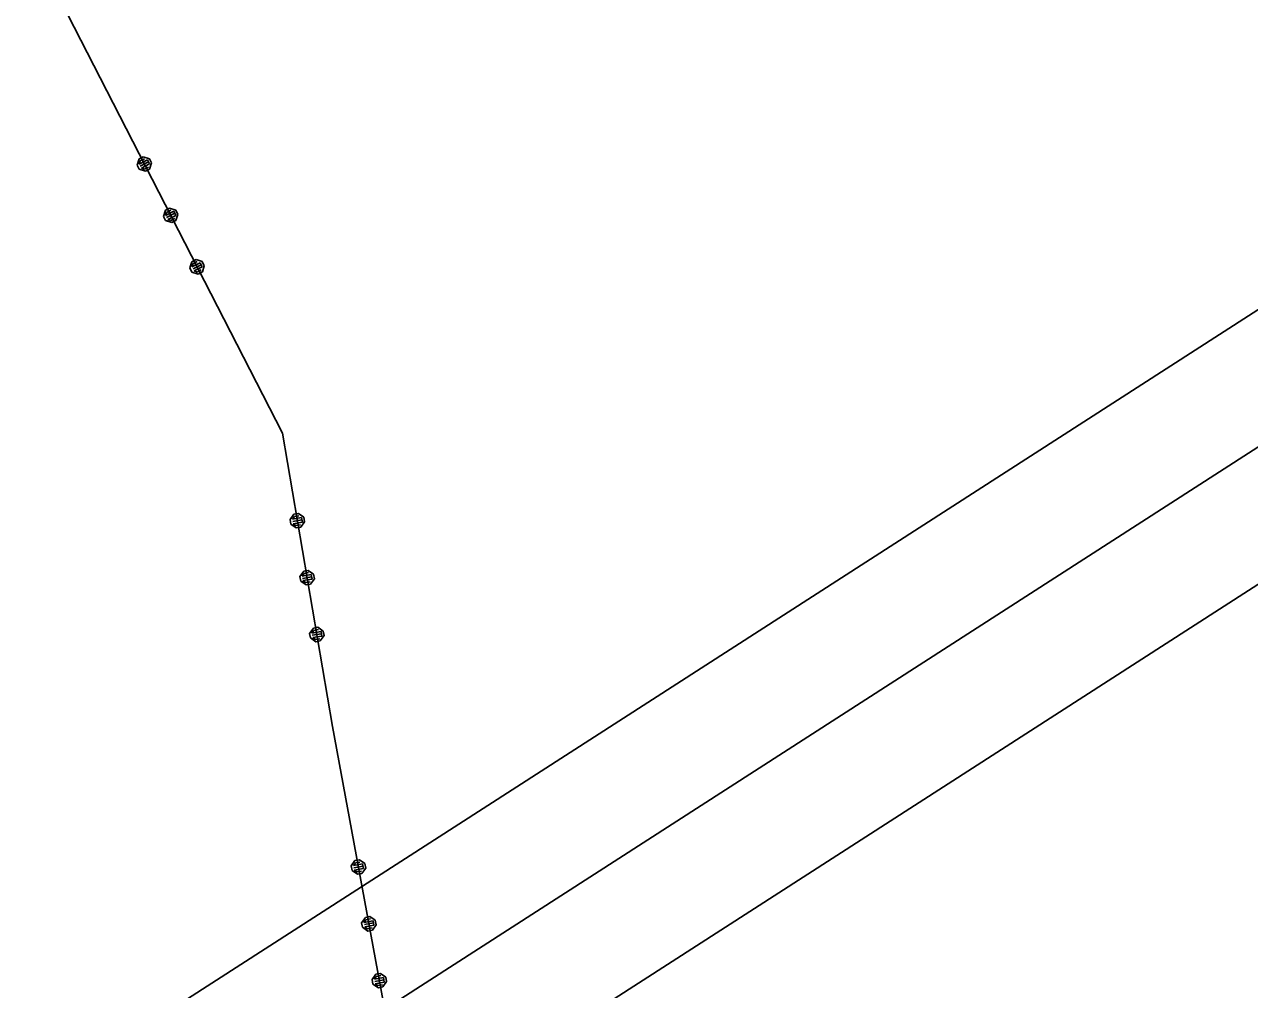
# Model space of a CAD drawing. Extents: x -866402 to -860377, y -1041908 to -1038598.
# Drawn here: x -863666.8 to -863613.8, y -1039664.4 to -1039622.7 of the extents above; entities that cross this region are included whole.
import ezdxf

# ---------------------------------------------------------------- set-up
doc = ezdxf.new("R2010")
doc.units = 0
doc.layers.add('Vrstva 1', color=7, linetype='Continuous')

msp = doc.modelspace()

# ---------------------------------------------------------------- linework, layer by layer
at = {"layer": 'Vrstva 1'}
for p, q in [((-863665.22, -1039621.69), (-863655.64, -1039640.37)), ((-863665.22, -1039621.69), (-863655.64, -1039640.37)), ((-863661.929, -1039628.764), (-863661.842, -1039628.495)), ((-863661.929, -1039628.764), (-863661.842, -1039628.495)), ((-863661.837, -1039628.942), (-863661.929, -1039628.764)), ((-863661.837, -1039628.942), (-863661.929, -1039628.764)), ((-863661.842, -1039628.495), (-863661.664, -1039628.403)), ((-863661.842, -1039628.495), (-863661.664, -1039628.403)), ((-863661.84, -1039628.718), (-863661.484, -1039628.536)), ((-863661.84, -1039628.718), (-863661.484, -1039628.536)), ((-863661.796, -1039628.584), (-863661.84, -1039628.718)), ((-863661.796, -1039628.584), (-863661.84, -1039628.718)), ((-863661.618, -1039628.492), (-863661.796, -1039628.584)), ((-863661.618, -1039628.492), (-863661.796, -1039628.584)), ((-863661.438, -1039628.625), (-863661.794, -1039628.807)), ((-863661.438, -1039628.625), (-863661.794, -1039628.807)), ((-863661.392, -1039628.714), (-863661.748, -1039628.896)), ((-863661.392, -1039628.714), (-863661.748, -1039628.896)), ((-863661.664, -1039628.403), (-863661.395, -1039628.49)), ((-863661.664, -1039628.403), (-863661.395, -1039628.49)), ((-863661.484, -1039628.536), (-863661.392, -1039628.714)), ((-863661.484, -1039628.536), (-863661.392, -1039628.714)), ((-863661.395, -1039628.49), (-863661.303, -1039628.668)), ((-863661.395, -1039628.49), (-863661.303, -1039628.668)), ((-863661.303, -1039628.668), (-863661.39, -1039628.937)), ((-863661.303, -1039628.668), (-863661.39, -1039628.937)), ((-863661.568, -1039629.029), (-863661.837, -1039628.942)), ((-863661.568, -1039629.029), (-863661.837, -1039628.942)), ((-863661.748, -1039628.896), (-863661.614, -1039628.94)), ((-863661.748, -1039628.896), (-863661.614, -1039628.94)), ((-863661.614, -1039628.94), (-863661.436, -1039628.848)), ((-863661.614, -1039628.94), (-863661.436, -1039628.848)), ((-863661.39, -1039628.937), (-863661.568, -1039629.029)), ((-863661.39, -1039628.937), (-863661.568, -1039629.029)), ((-863660.788, -1039630.988), (-863660.701, -1039630.719)), ((-863660.788, -1039630.988), (-863660.701, -1039630.719)), ((-863660.701, -1039630.719), (-863660.523, -1039630.628)), ((-863660.701, -1039630.719), (-863660.523, -1039630.628)), ((-863660.699, -1039630.943), (-863660.343, -1039630.76)), ((-863660.699, -1039630.943), (-863660.343, -1039630.76)), ((-863660.655, -1039630.808), (-863660.699, -1039630.943)), ((-863660.655, -1039630.808), (-863660.699, -1039630.943)), ((-863660.477, -1039630.717), (-863660.655, -1039630.808)), ((-863660.477, -1039630.717), (-863660.655, -1039630.808)), ((-863660.297, -1039630.849), (-863660.653, -1039631.032)), ((-863660.297, -1039630.849), (-863660.653, -1039631.032)), ((-863660.252, -1039630.938), (-863660.607, -1039631.121)), ((-863660.252, -1039630.938), (-863660.607, -1039631.121)), ((-863660.523, -1039630.628), (-863660.254, -1039630.715)), ((-863660.523, -1039630.628), (-863660.254, -1039630.715)), ((-863660.343, -1039630.76), (-863660.252, -1039630.938)), ((-863660.343, -1039630.76), (-863660.252, -1039630.938)), ((-863660.254, -1039630.715), (-863660.163, -1039630.893)), ((-863660.254, -1039630.715), (-863660.163, -1039630.893)), ((-863660.163, -1039630.893), (-863660.249, -1039631.162)), ((-863660.163, -1039630.893), (-863660.249, -1039631.162)), ((-863660.696, -1039631.166), (-863660.788, -1039630.988)), ((-863660.696, -1039631.166), (-863660.788, -1039630.988)), ((-863660.427, -1039631.253), (-863660.696, -1039631.166)), ((-863660.427, -1039631.253), (-863660.696, -1039631.166)), ((-863660.607, -1039631.121), (-863660.473, -1039631.164)), ((-863660.607, -1039631.121), (-863660.473, -1039631.164)), ((-863660.473, -1039631.164), (-863660.295, -1039631.073)), ((-863660.473, -1039631.164), (-863660.295, -1039631.073)), ((-863660.249, -1039631.162), (-863660.427, -1039631.253)), ((-863660.249, -1039631.162), (-863660.427, -1039631.253)), ((-863659.647, -1039633.213), (-863659.56, -1039632.944)), ((-863659.647, -1039633.213), (-863659.56, -1039632.944)), ((-863659.56, -1039632.944), (-863659.382, -1039632.852)), ((-863659.56, -1039632.944), (-863659.382, -1039632.852)), ((-863659.558, -1039633.167), (-863659.202, -1039632.985)), ((-863659.558, -1039633.167), (-863659.202, -1039632.985)), ((-863659.515, -1039633.033), (-863659.558, -1039633.167)), ((-863659.515, -1039633.033), (-863659.558, -1039633.167)), ((-863659.337, -1039632.941), (-863659.515, -1039633.033)), ((-863659.337, -1039632.941), (-863659.515, -1039633.033)), ((-863659.156, -1039633.074), (-863659.512, -1039633.256)), ((-863659.156, -1039633.074), (-863659.512, -1039633.256)), ((-863659.382, -1039632.852), (-863659.113, -1039632.939)), ((-863659.382, -1039632.852), (-863659.113, -1039632.939)), ((-863659.202, -1039632.985), (-863659.111, -1039633.163)), ((-863659.202, -1039632.985), (-863659.111, -1039633.163)), ((-863659.113, -1039632.939), (-863659.022, -1039633.117)), ((-863659.113, -1039632.939), (-863659.022, -1039633.117)), ((-863659.556, -1039633.391), (-863659.647, -1039633.213)), ((-863659.556, -1039633.391), (-863659.647, -1039633.213)), ((-863659.286, -1039633.478), (-863659.556, -1039633.391)), ((-863659.286, -1039633.478), (-863659.556, -1039633.391)), ((-863659.111, -1039633.163), (-863659.467, -1039633.345)), ((-863659.111, -1039633.163), (-863659.467, -1039633.345)), ((-863659.467, -1039633.345), (-863659.332, -1039633.389)), ((-863659.467, -1039633.345), (-863659.332, -1039633.389)), ((-863659.332, -1039633.389), (-863659.154, -1039633.297)), ((-863659.332, -1039633.389), (-863659.154, -1039633.297)), ((-863659.108, -1039633.386), (-863659.286, -1039633.478)), ((-863659.108, -1039633.386), (-863659.286, -1039633.478)), ((-863659.022, -1039633.117), (-863659.108, -1039633.386)), ((-863659.022, -1039633.117), (-863659.108, -1039633.386)), ((-863655.64, -1039640.37), (-863653.47, -1039653.06)), ((-863655.64, -1039640.37), (-863653.47, -1039653.06)), ((-863655.305, -1039644.104), (-863655.142, -1039643.873)), ((-863655.305, -1039644.104), (-863655.142, -1039643.873)), ((-863655.272, -1039644.301), (-863655.305, -1039644.104)), ((-863655.272, -1039644.301), (-863655.305, -1039644.104)), ((-863655.125, -1039643.971), (-863655.207, -1039644.087)), ((-863655.125, -1039643.971), (-863655.207, -1039644.087)), ((-863655.207, -1039644.087), (-863654.812, -1039644.019)), ((-863655.207, -1039644.087), (-863654.812, -1039644.019)), ((-863654.796, -1039644.118), (-863655.19, -1039644.185)), ((-863654.796, -1039644.118), (-863655.19, -1039644.185)), ((-863655.142, -1039643.873), (-863654.945, -1039643.839)), ((-863655.142, -1039643.873), (-863654.945, -1039643.839)), ((-863654.928, -1039643.938), (-863655.125, -1039643.971)), ((-863654.928, -1039643.938), (-863655.125, -1039643.971)), ((-863654.945, -1039643.839), (-863654.714, -1039644.003)), ((-863654.945, -1039643.839), (-863654.714, -1039644.003)), ((-863654.68, -1039644.2), (-863654.844, -1039644.431)), ((-863654.68, -1039644.2), (-863654.844, -1039644.431)), ((-863654.812, -1039644.019), (-863654.779, -1039644.217)), ((-863654.812, -1039644.019), (-863654.779, -1039644.217)), ((-863654.714, -1039644.003), (-863654.68, -1039644.2)), ((-863654.714, -1039644.003), (-863654.68, -1039644.2)), ((-863655.041, -1039644.464), (-863655.272, -1039644.301)), ((-863655.041, -1039644.464), (-863655.272, -1039644.301)), ((-863654.779, -1039644.217), (-863655.173, -1039644.284)), ((-863654.779, -1039644.217), (-863655.173, -1039644.284)), ((-863655.173, -1039644.284), (-863655.058, -1039644.366)), ((-863655.173, -1039644.284), (-863655.058, -1039644.366)), ((-863655.058, -1039644.366), (-863654.86, -1039644.332)), ((-863655.058, -1039644.366), (-863654.86, -1039644.332)), ((-863654.844, -1039644.431), (-863655.041, -1039644.464)), ((-863654.844, -1039644.431), (-863655.041, -1039644.464)), ((-863654.721, -1039646.337), (-863654.523, -1039646.303)), ((-863654.721, -1039646.337), (-863654.523, -1039646.303)), ((-863654.523, -1039646.303), (-863654.293, -1039646.467)), ((-863654.523, -1039646.303), (-863654.293, -1039646.467)), ((-863654.884, -1039646.568), (-863654.721, -1039646.337)), ((-863654.884, -1039646.568), (-863654.721, -1039646.337)), ((-863654.85, -1039646.765), (-863654.884, -1039646.568)), ((-863654.85, -1039646.765), (-863654.884, -1039646.568)), ((-863654.619, -1039646.929), (-863654.85, -1039646.765)), ((-863654.619, -1039646.929), (-863654.85, -1039646.765)), ((-863654.704, -1039646.436), (-863654.785, -1039646.551)), ((-863654.704, -1039646.436), (-863654.785, -1039646.551)), ((-863654.785, -1039646.551), (-863654.391, -1039646.484)), ((-863654.785, -1039646.551), (-863654.391, -1039646.484)), ((-863654.374, -1039646.582), (-863654.769, -1039646.65)), ((-863654.374, -1039646.582), (-863654.769, -1039646.65)), ((-863654.357, -1039646.681), (-863654.752, -1039646.748)), ((-863654.357, -1039646.681), (-863654.752, -1039646.748)), ((-863654.752, -1039646.748), (-863654.636, -1039646.83)), ((-863654.752, -1039646.748), (-863654.636, -1039646.83)), ((-863654.507, -1039646.402), (-863654.704, -1039646.436)), ((-863654.507, -1039646.402), (-863654.704, -1039646.436)), ((-863654.636, -1039646.83), (-863654.439, -1039646.796)), ((-863654.636, -1039646.83), (-863654.439, -1039646.796)), ((-863654.259, -1039646.664), (-863654.422, -1039646.895)), ((-863654.259, -1039646.664), (-863654.422, -1039646.895)), ((-863654.391, -1039646.484), (-863654.357, -1039646.681)), ((-863654.391, -1039646.484), (-863654.357, -1039646.681)), ((-863654.293, -1039646.467), (-863654.259, -1039646.664)), ((-863654.293, -1039646.467), (-863654.259, -1039646.664)), ((-863654.422, -1039646.895), (-863654.619, -1039646.929)), ((-863654.422, -1039646.895), (-863654.619, -1039646.929)), ((-863654.463, -1039649.032), (-863654.299, -1039648.801)), ((-863654.463, -1039649.032), (-863654.299, -1039648.801)), ((-863654.282, -1039648.9), (-863654.364, -1039649.015)), ((-863654.282, -1039648.9), (-863654.364, -1039649.015)), ((-863654.364, -1039649.015), (-863653.97, -1039648.948)), ((-863654.364, -1039649.015), (-863653.97, -1039648.948)), ((-863654.299, -1039648.801), (-863654.102, -1039648.768)), ((-863654.299, -1039648.801), (-863654.102, -1039648.768)), ((-863654.085, -1039648.866), (-863654.282, -1039648.9)), ((-863654.085, -1039648.866), (-863654.282, -1039648.9)), ((-863654.102, -1039648.768), (-863653.871, -1039648.931)), ((-863654.102, -1039648.768), (-863653.871, -1039648.931)), ((-863653.97, -1039648.948), (-863653.936, -1039649.145)), ((-863653.97, -1039648.948), (-863653.936, -1039649.145)), ((-863653.871, -1039648.931), (-863653.837, -1039649.128)), ((-863653.871, -1039648.931), (-863653.837, -1039649.128)), ((-863654.429, -1039649.229), (-863654.463, -1039649.032)), ((-863654.429, -1039649.229), (-863654.463, -1039649.032)), ((-863654.198, -1039649.393), (-863654.429, -1039649.229)), ((-863654.198, -1039649.393), (-863654.429, -1039649.229)), ((-863653.953, -1039649.046), (-863654.347, -1039649.114)), ((-863653.953, -1039649.046), (-863654.347, -1039649.114)), ((-863653.936, -1039649.145), (-863654.33, -1039649.212)), ((-863653.936, -1039649.145), (-863654.33, -1039649.212)), ((-863654.33, -1039649.212), (-863654.215, -1039649.294)), ((-863654.33, -1039649.212), (-863654.215, -1039649.294)), ((-863654.215, -1039649.294), (-863654.018, -1039649.26)), ((-863654.215, -1039649.294), (-863654.018, -1039649.26)), ((-863654.001, -1039649.359), (-863654.198, -1039649.393)), ((-863654.001, -1039649.359), (-863654.198, -1039649.393)), ((-863653.837, -1039649.128), (-863654.001, -1039649.359)), ((-863653.837, -1039649.128), (-863654.001, -1039649.359)), ((-863653.47, -1039653.06), (-863650.29, -1039670.34)), ((-863653.47, -1039653.06), (-863650.29, -1039670.34)), ((-863652.663, -1039659.098), (-863652.503, -1039658.866)), ((-863652.663, -1039659.098), (-863652.503, -1039658.866)), ((-863652.485, -1039658.964), (-863652.565, -1039659.08)), ((-863652.485, -1039658.964), (-863652.565, -1039659.08)), ((-863652.565, -1039659.08), (-863652.171, -1039659.008)), ((-863652.565, -1039659.08), (-863652.171, -1039659.008)), ((-863652.503, -1039658.866), (-863652.306, -1039658.829)), ((-863652.503, -1039658.866), (-863652.306, -1039658.829)), ((-863652.288, -1039658.928), (-863652.485, -1039658.964)), ((-863652.288, -1039658.928), (-863652.485, -1039658.964)), ((-863652.306, -1039658.829), (-863652.073, -1039658.99)), ((-863652.306, -1039658.829), (-863652.073, -1039658.99)), ((-863652.171, -1039659.008), (-863652.135, -1039659.205)), ((-863652.171, -1039659.008), (-863652.135, -1039659.205)), ((-863652.073, -1039658.99), (-863652.037, -1039659.187)), ((-863652.073, -1039658.99), (-863652.037, -1039659.187)), ((-863652.627, -1039659.295), (-863652.663, -1039659.098)), ((-863652.627, -1039659.295), (-863652.663, -1039659.098)), ((-863652.394, -1039659.456), (-863652.627, -1039659.295)), ((-863652.394, -1039659.456), (-863652.627, -1039659.295)), ((-863652.153, -1039659.106), (-863652.547, -1039659.179)), ((-863652.153, -1039659.106), (-863652.547, -1039659.179)), ((-863652.135, -1039659.205), (-863652.529, -1039659.277)), ((-863652.135, -1039659.205), (-863652.529, -1039659.277)), ((-863652.529, -1039659.277), (-863652.412, -1039659.357)), ((-863652.529, -1039659.277), (-863652.412, -1039659.357)), ((-863652.412, -1039659.357), (-863652.216, -1039659.321)), ((-863652.412, -1039659.357), (-863652.216, -1039659.321)), ((-863652.197, -1039659.419), (-863652.394, -1039659.456)), ((-863652.197, -1039659.419), (-863652.394, -1039659.456)), ((-863652.037, -1039659.187), (-863652.197, -1039659.419)), ((-863652.037, -1039659.187), (-863652.197, -1039659.419)), ((-863652.211, -1039661.557), (-863652.05, -1039661.324)), ((-863652.211, -1039661.557), (-863652.05, -1039661.324)), ((-863652.175, -1039661.754), (-863652.211, -1039661.557)), ((-863652.175, -1039661.754), (-863652.211, -1039661.557)), ((-863652.032, -1039661.423), (-863652.112, -1039661.539)), ((-863652.032, -1039661.423), (-863652.112, -1039661.539)), ((-863652.112, -1039661.539), (-863651.719, -1039661.467)), ((-863652.112, -1039661.539), (-863651.719, -1039661.467)), ((-863651.701, -1039661.565), (-863652.094, -1039661.637)), ((-863651.701, -1039661.565), (-863652.094, -1039661.637)), ((-863651.683, -1039661.663), (-863652.076, -1039661.736)), ((-863651.683, -1039661.663), (-863652.076, -1039661.736)), ((-863652.05, -1039661.324), (-863651.854, -1039661.288)), ((-863652.05, -1039661.324), (-863651.854, -1039661.288)), ((-863651.835, -1039661.386), (-863652.032, -1039661.423)), ((-863651.835, -1039661.386), (-863652.032, -1039661.423)), ((-863651.854, -1039661.288), (-863651.621, -1039661.449)), ((-863651.854, -1039661.288), (-863651.621, -1039661.449)), ((-863651.584, -1039661.645), (-863651.745, -1039661.878)), ((-863651.584, -1039661.645), (-863651.745, -1039661.878)), ((-863651.719, -1039661.467), (-863651.683, -1039661.663)), ((-863651.719, -1039661.467), (-863651.683, -1039661.663)), ((-863651.621, -1039661.449), (-863651.584, -1039661.645)), ((-863651.621, -1039661.449), (-863651.584, -1039661.645)), ((-863651.942, -1039661.914), (-863652.175, -1039661.754)), ((-863651.942, -1039661.914), (-863652.175, -1039661.754)), ((-863652.076, -1039661.736), (-863651.96, -1039661.816)), ((-863652.076, -1039661.736), (-863651.96, -1039661.816)), ((-863651.96, -1039661.816), (-863651.763, -1039661.78)), ((-863651.96, -1039661.816), (-863651.763, -1039661.78)), ((-863651.745, -1039661.878), (-863651.942, -1039661.914)), ((-863651.745, -1039661.878), (-863651.942, -1039661.914)), ((-863651.758, -1039664.016), (-863651.598, -1039663.783)), ((-863651.758, -1039664.016), (-863651.598, -1039663.783)), ((-863651.598, -1039663.783), (-863651.401, -1039663.747)), ((-863651.598, -1039663.783), (-863651.401, -1039663.747)), ((-863651.401, -1039663.747), (-863651.168, -1039663.907)), ((-863651.401, -1039663.747), (-863651.168, -1039663.907)), ((-863651.722, -1039664.213), (-863651.758, -1039664.016)), ((-863651.722, -1039664.213), (-863651.758, -1039664.016)), ((-863651.489, -1039664.373), (-863651.722, -1039664.213)), ((-863651.489, -1039664.373), (-863651.722, -1039664.213)), ((-863651.58, -1039663.881), (-863651.66, -1039663.998)), ((-863651.58, -1039663.881), (-863651.66, -1039663.998)), ((-863651.66, -1039663.998), (-863651.267, -1039663.925)), ((-863651.66, -1039663.998), (-863651.267, -1039663.925)), ((-863651.248, -1039664.024), (-863651.642, -1039664.096)), ((-863651.248, -1039664.024), (-863651.642, -1039664.096)), ((-863651.23, -1039664.122), (-863651.624, -1039664.194)), ((-863651.23, -1039664.122), (-863651.624, -1039664.194)), ((-863651.624, -1039664.194), (-863651.507, -1039664.275)), ((-863651.624, -1039664.194), (-863651.507, -1039664.275)), ((-863651.383, -1039663.845), (-863651.58, -1039663.881)), ((-863651.383, -1039663.845), (-863651.58, -1039663.881)), ((-863651.507, -1039664.275), (-863651.311, -1039664.238)), ((-863651.507, -1039664.275), (-863651.311, -1039664.238)), ((-863651.292, -1039664.337), (-863651.489, -1039664.373)), ((-863651.292, -1039664.337), (-863651.489, -1039664.373)), ((-863651.132, -1039664.104), (-863651.292, -1039664.337)), ((-863651.132, -1039664.104), (-863651.292, -1039664.337)), ((-863651.267, -1039663.925), (-863651.23, -1039664.122)), ((-863651.267, -1039663.925), (-863651.23, -1039664.122)), ((-863651.168, -1039663.907), (-863651.132, -1039664.104)), ((-863651.168, -1039663.907), (-863651.132, -1039664.104))]:
    msp.add_line(p, q, dxfattribs=at)
for points in [[(-864208.003, -1040370.93), (-863148.516, -1039688.975), (-863309.258, -1039439.245), (-864368.745, -1040121.2)], [(-864361.835, -1040122.698), (-863310.757, -1039446.156), (-863155.427, -1039687.477), (-864206.505, -1040364.019)], [(-864205.008, -1040357.116), (-863334.708, -1039796.934), (-863484.632, -1039564.013), (-864354.931, -1040124.195)], [(-864354.931, -1040124.195), (-863484.632, -1039564.013), (-863334.708, -1039796.934), (-864205.008, -1040357.116)]]:
    msp.add_lwpolyline(points, close=True, dxfattribs=at)

doc.saveas('drawing.dxf')
